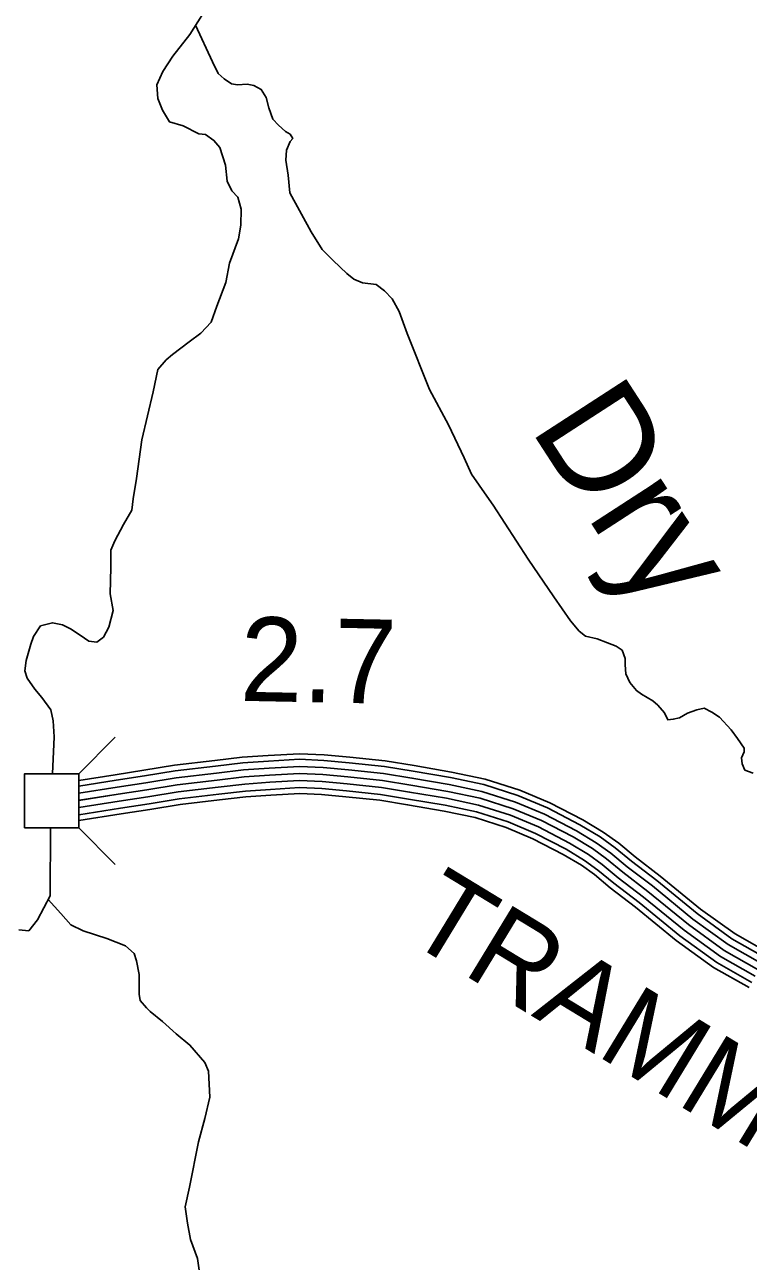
# Model space of a CAD drawing. Extents: x 1788175 to 1969470, y 584502 to 738744.
# Drawn here: x 1898168 to 1901347, y 644123 to 649559 of the extents above; entities that cross this region are included whole.
import ezdxf

# ---------------------------------------------------------------- set-up
doc = ezdxf.new("R2010")
doc.units = 0
for name, color, linetype in [('DESIGN - DRAINAGE - Bridges and Cross Drains Size Text', 7, 'Continuous'), ('DESIGN - ROW - Right-of-Way and Easement Labels', 7, 'Continuous'), ('DESIGN - TRAFFIC CONTROL PERMANENT - Signalization', 7, 'Continuous'), ('DESIGN - TRANSPORTATION - Text', 7, 'Continuous'), ('SURVEY - CONTROL with Text', 7, 'Continuous'), ('SURVEY - DRAINAGE - Storm Sewer', 7, 'Continuous')]:
    doc.layers.add(name, color=color, linetype=linetype)

msp = doc.modelspace()

# ---------------------------------------------------------------- linework, layer by layer
at = {"layer": 'DESIGN - TRANSPORTATION - Text'}
for points in [[(1898990.5, 649672.7), (1898892.6, 649515.1), (1898817.9, 649419.9), (1898774.8, 649353.2), (1898747.6, 649294.8), (1898752.4, 649234.7), (1898773.1, 649183), (1898803.7, 649131.3), (1898863.9, 649114.2), (1898932.3, 649079.1), (1898962.3, 649075.5), (1898998.6, 649050), (1899025, 649018.3), (1899050, 648940.6), (1899056.9, 648870.6), (1899077.5, 648828.8), (1899103.8, 648801.2), (1899118.5, 648747.3), (1899117.4, 648677.2), (1899106.2, 648617), (1899067.7, 648510.3), (1899050.8, 648426), (1899012.2, 648321.3), (1898987.1, 648250.8), (1898941.8, 648202.1), (1898890.3, 648165.3), (1898816.7, 648109.1), (1898789.4, 648085.8), (1898752, 648043.2), (1898731.3, 647944.8), (1898682.1, 647733.8), (1898658.4, 647563.3), (1898643.6, 647475), (1898638.2, 647424.8), (1898601.1, 647362.2), (1898564, 647289.6), (1898546.6, 647249.3), (1898545.6, 647173.2), (1898543.1, 647057), (1898556.1, 646983.1), (1898537, 646910.7), (1898513.6, 646866.4), (1898483.9, 646843.9), (1898449.9, 646849.4), (1898411.6, 646874.9), (1898369.3, 646903), (1898333.7, 646919.9), (1898289.6, 646930), (1898237.2, 646916.5), (1898205.8, 646870), (1898194.7, 646835), (1898174.3, 646763.8), (1898168.2, 646718.7), (1898177.7, 646685.8), (1898211.6, 646638.3), (1898242.1, 646600.9), (1898282.8, 646546.7), (1898293, 646499.2), (1898296.4, 646427.9), (1898289.6, 646265.1)], [(1898918.4, 649556.6), (1898993, 649395.4), (1899017.7, 649343.7), (1899044, 649320), (1899076.3, 649298.5), (1899102.4, 649294.8), (1899144.3, 649297.4), (1899174.4, 649291.8), (1899206.6, 649274.3), (1899229.1, 649238.5), (1899239.7, 649192.6), (1899258.3, 649142.8), (1899282.7, 649117.1), (1899313, 649089.5), (1899333.2, 649077.8), (1899345.4, 649057.9), (1899333.6, 649045.7), (1899318.1, 649007.5), (1899314.7, 648963.3), (1899325.5, 648897.4), (1899332.6, 648819.4), (1899426.8, 648648.5), (1899473.8, 648571), (1899522.5, 648521.6), (1899583.2, 648464.4), (1899613.5, 648440.8), (1899651.7, 648423.3), (1899711.8, 648416.1), (1899748.2, 648388.6), (1899782.7, 648353), (1899813.4, 648297.4), (1899848.6, 648201.8), (1899945.9, 647954.8), (1900029.9, 647799.7), (1900097.8, 647654.5), (1900130.7, 647582.8), (1900198, 647485.6), (1900226.5, 647446), (1900379.6, 647209.8), (1900491.8, 647043.1), (1900565.1, 646938), (1900603.7, 646892.5), (1900632, 646870.9), (1900682.2, 646859.5), (1900728.4, 646842.2), (1900766.6, 646826.7), (1900792.8, 646809), (1900805.3, 646773.2), (1900805.7, 646745.1), (1900808.2, 646705.1), (1900826.7, 646667.3), (1900855.1, 646631.7), (1900877.4, 646616), (1900927.7, 646586.6), (1900950, 646566.9), (1900978.4, 646533.3), (1900992.8, 646503.4), (1901016.8, 646505.8), (1901044.7, 646512.2), (1901080.4, 646532.7), (1901120.2, 646547.3), (1901152.2, 646553.7), (1901186.4, 646536.2), (1901220.7, 646514.7), (1901271.4, 646459.3), (1901299.9, 646421.6), (1901328.5, 646378), (1901328.7, 646361.9), (1901317, 646335.7), (1901319.4, 646309.7), (1901331.7, 646281.9), (1901367.9, 646268.4)], [(1898280.3, 646028.3), (1898278.7, 645729.8)], [(1898278.7, 645729.8), (1898223.1, 645623.9), (1898185, 645574.8), (1898141.4, 645580.3)], [(1898270.3, 645713.8), (1898326.7, 645651.2), (1898370.2, 645602.1), (1898424.7, 645574.8), (1898528.3, 645542.1), (1898610, 645509.4), (1898648.2, 645476.6), (1898659.1, 645443.9), (1898670, 645383.9), (1898670, 645323.9), (1898670, 645296.7), (1898675.4, 645269.4), (1898702.7, 645236.7), (1898719, 645220.3), (1898773.5, 645176.7), (1898833.5, 645122.1), (1898893.4, 645073), (1898958.8, 644996.7), (1898975.1, 644958.5), (1898980.6, 644844), (1898958.8, 644751.3), (1898931.5, 644647.6), (1898891.1, 644448.6)], [(1898891.1, 644448.6), (1898872.2, 644362.3), (1898883.1, 644290.3), (1898896.1, 644218.4), (1898927.2, 644134.8), (1898942.6, 644022.8)]]:
    msp.add_lwpolyline(points, dxfattribs=at)
at = {"layer": 'SURVEY - CONTROL with Text'}
for points in [[(1898404.6, 646236.5), (1898564.8, 646261.5), (1898690.3, 646281.3), (1898825.7, 646303.5), (1899003.5, 646324.2), (1899123.4, 646338.2), (1899237.7, 646345.9), (1899374.5, 646354.1), (1899483.3, 646349.3), (1899596, 646338.6), (1899751.1, 646322.4), (1899878.2, 646301.7), (1900042.5, 646273.6), (1900190.8, 646242.4), (1900343.3, 646193.9), (1900474.8, 646138.7), (1900619.3, 646063.7), (1900709.4, 646009.6), (1900777.4, 645960.5), (1900849.1, 645900.7), (1900959.9, 645816.4), (1901137, 645671.4), (1901288.5, 645561.8), (1901434.9, 645478.5)], [(1898404.6, 646211.5), (1898568.7, 646237.1), (1898694.2, 646256.9), (1898829.1, 646279), (1899006.3, 646299.7), (1899125.7, 646313.6), (1899239.3, 646321.3), (1899374.7, 646329.4), (1899481.6, 646324.6), (1899593.5, 646314), (1899747.8, 646297.9), (1899874.1, 646277.3), (1900037.9, 646249.3), (1900184.5, 646218.4), (1900334.7, 646170.7), (1900464.3, 646116.3), (1900607.2, 646042.1), (1900695.8, 645988.9), (1900762.3, 645940.9), (1900833.7, 645881.4), (1900944.5, 645797), (1901121.9, 645651.8), (1901275.1, 645541), (1901422.9, 645456.9)], [(1898404.6, 646180.1), (1898573.5, 646206.5), (1898699.1, 646226.3), (1898833.5, 646248.3), (1899009.9, 646268.9), (1899128.5, 646282.7), (1899241.3, 646290.3), (1899374.9, 646298.3), (1899479.4, 646293.7), (1899590.5, 646283.1), (1899743.7, 646267.2), (1899869, 646246.7), (1900032.1, 646218.9), (1900176.6, 646188.4), (1900324, 646141.5), (1900451.2, 646088.2), (1900592.1, 646015.1), (1900678.7, 645963), (1900743.2, 645916.4), (1900814.3, 645857.1), (1900925.3, 645772.7), (1901102.9, 645627.2), (1901258.3, 645514.9), (1901407.8, 645429.9)], [(1898404.6, 646148.6), (1898408.6, 646149.4), (1898578.3, 646175.8), (1898704, 646195.6), (1898837.8, 646217.6), (1899013.5, 646238.1), (1899131.3, 646251.8), (1899243.3, 646259.4), (1899375.2, 646267.3), (1899477.2, 646262.7), (1899587.4, 646252.3), (1899739.6, 646236.4), (1899863.9, 646216.2), (1900026.3, 646188.4), (1900168.7, 646158.4), (1900313.3, 646112.4), (1900438, 646060.1), (1900577, 645988), (1900661.6, 645937.1), (1900724.2, 645891.9), (1900795, 645832.9), (1900906.1, 645748.3), (1901084, 645602.7), (1901241.5, 645488.7), (1901392.7, 645402.8)], [(1898404.6, 646148.8), (1898578.3, 646175.8), (1898704, 646195.6), (1898837.8, 646217.6), (1899013.5, 646238.1), (1899131.3, 646251.8), (1899243.3, 646259.4), (1899375.2, 646267.3), (1899477.2, 646262.7), (1899587.4, 646252.3), (1899739.6, 646236.4), (1899863.9, 646216.2), (1900026.3, 646188.4), (1900168.7, 646158.4), (1900313.3, 646112.4), (1900438, 646060.1), (1900577, 645988), (1900661.6, 645937.1), (1900724.2, 645891.9), (1900795, 645832.9), (1900906.1, 645748.3), (1901084, 645602.7), (1901241.5, 645488.7), (1901392.7, 645402.8)], [(1898404.6, 646117.4), (1898583.1, 646145.2), (1898708.9, 646165), (1898842.1, 646186.9), (1899017.1, 646207.3), (1899134.2, 646220.9), (1899245.2, 646228.5), (1899375.4, 646236.2), (1899475.1, 646231.8), (1899584.3, 646221.4), (1899735.5, 646205.7), (1899858.8, 646185.6), (1900020.5, 646158), (1900160.8, 646128.4), (1900302.6, 646083.3), (1900424.8, 646032), (1900561.8, 645960.9), (1900644.5, 645911.2), (1900705.2, 645867.4), (1900775.7, 645808.6), (1900886.9, 645724), (1901065.1, 645578.1), (1901224.7, 645462.6), (1901377.6, 645375.7)], [(1898404.6, 646086), (1898587.9, 646114.6), (1898713.9, 646134.4), (1898846.4, 646156.2), (1899020.7, 646176.5), (1899137, 646190), (1899247.2, 646197.5), (1899375.6, 646205.2), (1899472.9, 646200.9), (1899581.3, 646190.6), (1899731.4, 646174.9), (1899853.7, 646155), (1900014.7, 646127.5), (1900152.9, 646098.4), (1900291.9, 646054.2), (1900411.7, 646003.9), (1900546.7, 645933.8), (1900627.5, 645885.3), (1900686.2, 645842.9), (1900756.4, 645784.4), (1900867.7, 645699.7), (1901046.2, 645553.5), (1901207.9, 645436.5), (1901362.5, 645348.6)], [(1898404.6, 646060), (1898591.9, 646089.2), (1898718, 646109), (1898849.9, 646130.7), (1899023.7, 646151), (1899139.4, 646164.4), (1899248.9, 646171.9), (1899375.8, 646179.5), (1899471.1, 646175.2), (1899578.7, 646165), (1899728, 646149.4), (1899849.5, 646129.6), (1900009.8, 646102.2), (1900146.3, 646073.5), (1900283, 646030), (1900400.8, 645980.6), (1900534.1, 645911.4), (1900613.3, 645863.8), (1900670.4, 645822.6), (1900740.3, 645764.3), (1900851.8, 645679.5), (1901030.5, 645533.1), (1901194, 645414.9), (1901350, 645326.2)]]:
    msp.add_lwpolyline(points, dxfattribs=at)
at = {"layer": 'SURVEY - DRAINAGE - Storm Sewer'}
for p, q in [((1898404.6, 646265.9), (1898565.2, 646426.5)), ((1898404.6, 646028.3), (1898565.2, 645867.7))]:
    msp.add_line(p, q, dxfattribs=at)
msp.add_lwpolyline([(1898404.6, 646265.9), (1898167, 646265.9), (1898167, 646028.3), (1898404.6, 646028.3)], close=True, dxfattribs=at)

# ---------------------------------------------------------------- texts
at = {"layer": 'DESIGN - DRAINAGE - Bridges and Cross Drains Size Text'}
msp.add_text('Dry', height=475, rotation=302.9495, dxfattribs=at).set_placement((1900383.8, 647786.1))
at = {"layer": 'DESIGN - ROW - Right-of-Way and Easement Labels'}
msp.add_text('TRAMMEL', height=370, rotation=328.69, dxfattribs=at).set_placement((1899826.2, 645547.1))
at = {"layer": 'DESIGN - TRAFFIC CONTROL PERMANENT - Signalization'}
msp.add_text('2.7', height=369.6, rotation=358.8507, dxfattribs=at).set_placement((1899111.1, 646586.8))

doc.saveas('drawing.dxf')
